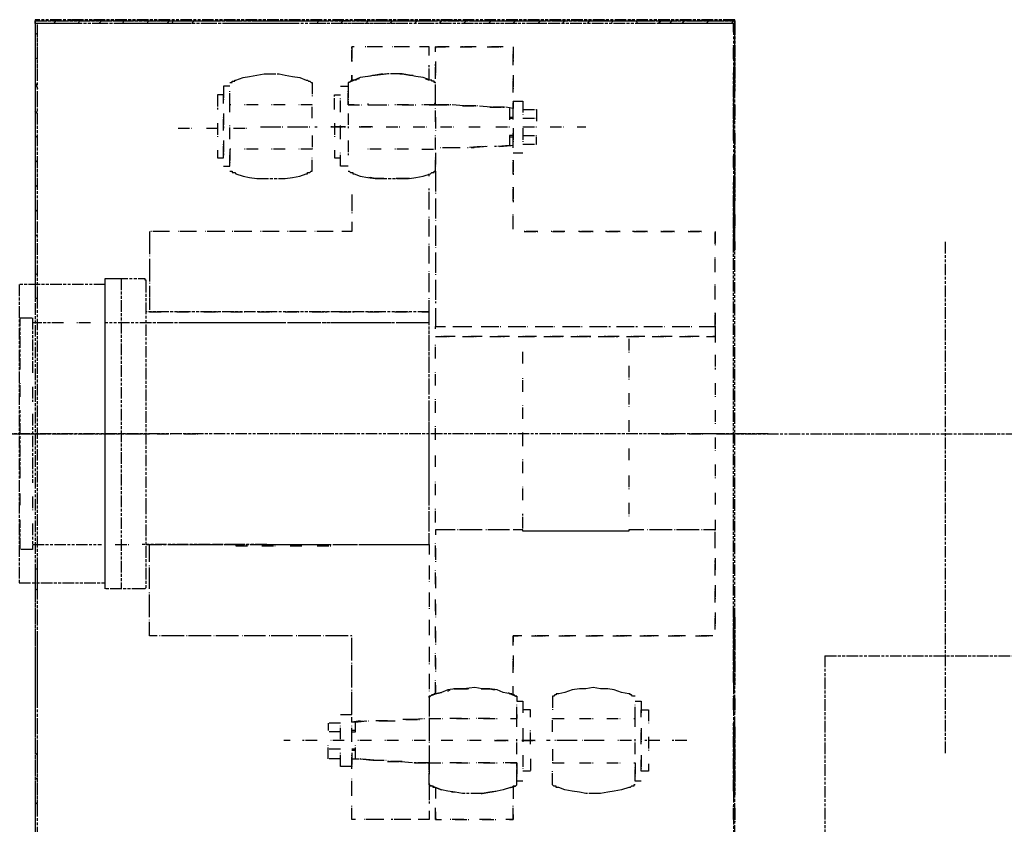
# Model space of a CAD drawing. Header units: millimetres. Extents: x -34725 to 178350, y -13707 to 126150.
# Tile 263 of 272: x 47433 to 48453, y 115007 to 115840. Entities that reach past the tile are written whole.
import ezdxf

# ---------------------------------------------------------------- set-up
doc = ezdxf.new("R2010")
doc.units = ezdxf.units.MM
doc.linetypes.add('AM_ISO09W050', pattern=[22.5, 12, -1.5, 3, -1.5, 3, -1.5])
doc.layers.add('AM_11', color=3, linetype='AM_ISO09W050', lineweight=25)

msp = doc.modelspace()

# ---------------------------------------------------------------- linework, layer by layer
at = {"layer": 'AM_11'}
for p, q in [((48391.896, 115080.584), (48391.896, 115611.468)), ((48208.082, 115411.467), (46679.938, 115411.467)), ((48161.896, 115411.467), (51031.896, 115411.467)), ((48266.896, 115181.467), (50926.896, 115181.467)), ((48266.896, 115181.467), (48266.896, 114981.467))]:
    msp.add_line(p, q, dxfattribs=at)
for points in [[(47448.553, 115840.353), (47448.553, 115839.077), (48173.574, 115839.077), (48173.574, 115840.353)], [(47448.553, 115836.524), (47448.553, 115551.876), (47451.106, 115551.876), (47451.106, 115836.524)], [(48172.298, 115836.524), (48172.298, 115601.658), (48173.574, 115601.658), (48173.574, 115836.524)], [(47776.6, 115796.954), (47776.6, 115812.271)], [(47877.439, 115752.278), (47863.398, 115752.278)], [(47905.521, 115751.002), (47891.48, 115751.002)], [(47934.879, 115749.725), (47919.562, 115749.725)], [(47770.218, 115729.302), (47754.9, 115729.302)], [(47798.299, 115729.302), (47784.259, 115729.302)], [(47955.302, 115620.804), (47969.343, 115620.804)], [(48096.988, 115620.804), (48111.029, 115620.804)], [(48125.07, 115620.804), (48139.11, 115620.804)], [(47431.96, 115565.917), (47431.96, 115257.017), (47521.311, 115257.017), (47521.311, 115565.917)], [(47563.433, 115339.986), (47563.433, 115253.188), (47563.433, 115251.912), (47562.157, 115250.635), (47560.881, 115250.635), (47521.311, 115250.635), (47521.311, 115572.3), (47532.799, 115572.3), (47560.881, 115572.3), (47562.157, 115572.3), (47562.157, 115571.023), (47563.433, 115571.023), (47563.433, 115569.747)], [(48153.151, 115536.559), (48153.151, 115522.518)], [(47448.553, 115271.058), (47448.553, 114789.838), (47451.106, 114789.838), (47451.106, 115271.058)], [(48172.298, 115221.277), (48172.298, 114814.091), (48173.574, 114814.091), (48173.574, 115221.277)], [(47924.668, 115093.632), (47938.708, 115093.632)], [(47952.749, 115093.632), (47966.79, 115093.632)], [(47785.535, 115074.486), (47799.576, 115073.209)], [(47813.617, 115071.933), (47828.934, 115071.933)]]:
    msp.add_lwpolyline(points, close=True, dxfattribs=at)
for points in [[(47460.041, 115840.353), (47462.594, 115839.077)], [(47488.123, 115839.077), (47485.57, 115840.353)], [(47507.27, 115840.353), (47509.823, 115839.077)], [(47534.075, 115839.077), (47531.522, 115840.353)], [(47557.051, 115840.353), (47559.604, 115839.077)], [(47578.751, 115840.353), (47580.027, 115839.077)], [(47585.133, 115839.077), (47582.58, 115840.353)], [(47605.556, 115839.077), (47603.003, 115840.353)], [(47628.532, 115840.353), (47631.085, 115839.077)], [(47774.047, 115839.077), (47760.006, 115839.077), (47758.73, 115840.353)], [(47782.982, 115840.353), (47785.535, 115839.077)], [(47811.064, 115839.077), (47809.787, 115840.353)], [(47834.04, 115840.353), (47836.593, 115839.077)], [(47862.122, 115839.077), (47860.845, 115840.353)], [(47885.098, 115840.353), (47887.651, 115839.077), (47872.333, 115839.077)], [(47913.18, 115839.077), (47910.627, 115840.353)], [(47936.156, 115840.353), (47938.708, 115839.077)], [(47964.237, 115839.077), (47961.684, 115840.353)], [(47987.213, 115840.353), (47989.766, 115839.077)], [(48015.295, 115839.077), (48012.742, 115840.353)], [(48038.271, 115840.353), (48040.824, 115839.077)], [(48067.629, 115839.077), (48065.077, 115840.353)], [(48076.565, 115839.077), (48075.288, 115840.353)], [(48085.5, 115840.353), (48088.053, 115839.077)], [(48086.776, 115840.353), (48089.329, 115839.077)], [(48099.541, 115839.077), (48113.582, 115839.077), (48112.305, 115840.353)], [(48136.558, 115840.353), (48139.11, 115839.077)], [(48164.639, 115839.077), (48163.363, 115840.353)], [(47494.505, 115836.524), (47448.553, 115836.524), (47448.553, 115839.077), (47520.034, 115839.077)], [(48144.216, 114801.326), (48144.216, 114814.091), (48173.574, 114814.091), (48173.574, 115839.077), (47448.553, 115839.077), (47448.553, 114801.326)], [(47451.106, 115777.807), (47451.106, 115836.524), (47448.553, 115836.524), (47448.553, 115766.319)], [(48172.298, 115836.524), (47448.553, 115836.524)], [(47467.7, 115836.524), (47470.253, 115839.077)], [(47494.505, 115839.077), (47493.229, 115836.524)], [(47522.587, 115836.524), (47508.546, 115836.524)], [(47514.928, 115836.524), (47517.481, 115839.077)], [(47532.799, 115839.077), (47548.116, 115839.077)], [(47608.109, 115836.524), (47536.628, 115836.524)], [(47540.457, 115839.077), (47539.181, 115836.524)], [(47562.157, 115839.077), (47632.361, 115839.077)], [(47564.71, 115836.524), (47565.986, 115839.077)], [(47585.133, 115836.524), (47587.686, 115839.077)], [(47591.515, 115839.077), (47590.239, 115836.524)], [(47613.215, 115839.077), (47610.662, 115836.524)], [(47636.191, 115836.524), (47622.15, 115836.524)], [(47646.402, 115839.077), (47660.443, 115839.077)], [(47720.436, 115836.524), (47650.232, 115836.524)], [(47675.761, 115839.077), (47745.965, 115839.077)], [(47749.794, 115836.524), (47734.477, 115836.524)], [(47740.859, 115836.524), (47742.136, 115839.077)], [(47834.04, 115836.524), (47763.835, 115836.524)], [(47767.665, 115839.077), (47765.112, 115836.524)], [(47788.088, 115839.077), (47859.569, 115839.077)], [(47791.917, 115836.524), (47793.194, 115839.077)], [(47818.723, 115839.077), (47816.17, 115836.524)], [(47841.699, 115836.524), (47844.251, 115839.077)], [(47862.122, 115836.524), (47848.081, 115836.524)], [(47869.78, 115839.077), (47867.228, 115836.524)], [(47947.644, 115836.524), (47876.163, 115836.524)], [(47892.756, 115836.524), (47895.309, 115839.077)], [(47901.692, 115839.077), (47971.896, 115839.077), (47969.343, 115836.524)], [(47920.838, 115839.077), (47918.285, 115836.524)], [(47943.814, 115836.524), (47946.367, 115839.077)], [(47975.725, 115836.524), (47961.684, 115836.524)], [(47985.937, 115839.077), (47999.978, 115839.077)], [(48059.971, 115836.524), (47989.766, 115836.524)], [(47994.872, 115836.524), (47997.425, 115839.077)], [(48014.019, 115839.077), (48085.5, 115839.077)], [(48022.954, 115839.077), (48020.401, 115836.524)], [(48045.93, 115836.524), (48047.206, 115839.077)], [(48071.459, 115839.077), (48072.735, 115836.524)], [(48089.329, 115836.524), (48075.288, 115836.524)], [(48096.988, 115839.077), (48094.435, 115836.524), (48095.711, 115839.077)], [(48127.622, 115839.077), (48173.574, 115839.077), (48173.574, 115836.524), (48103.37, 115836.524)], [(48108.476, 115839.077), (48105.923, 115836.524)], [(48121.24, 115839.077), (48118.687, 115836.524)], [(48144.216, 115836.524), (48146.769, 115839.077)], [(48172.298, 115839.077), (48169.745, 115836.524)], [(48172.298, 115827.589), (48172.298, 115836.524), (48173.574, 115836.524), (48173.574, 115766.319)], [(47448.553, 115826.312), (47451.106, 115825.036)], [(47779.153, 115812.271), (47776.6, 115812.271)], [(47804.682, 115812.271), (47790.641, 115812.271)], [(47808.511, 115812.271), (47793.194, 115812.271)], [(47832.763, 115812.271), (47818.723, 115812.271)], [(47836.593, 115812.271), (47822.552, 115812.271)], [(47857.016, 115805.889), (47857.016, 115812.271), (47846.804, 115812.271)], [(47857.016, 115803.336), (47857.016, 115812.271), (47850.634, 115812.271)], [(47863.398, 115807.166), (47863.398, 115812.271), (47873.61, 115812.271)], [(47877.439, 115812.271), (47863.398, 115812.271), (47863.398, 115810.995)], [(47888.927, 115812.271), (47901.692, 115812.271)], [(47905.521, 115812.271), (47890.204, 115812.271)], [(47917.009, 115812.271), (47931.05, 115812.271)], [(47933.603, 115812.271), (47919.562, 115812.271)], [(47943.814, 115812.271), (47943.814, 115796.954)], [(48172.298, 115799.507), (48172.298, 115813.548)], [(47451.106, 115799.507), (47448.553, 115800.783)], [(47943.814, 115793.125), (47943.814, 115807.166)], [(47853.187, 115779.084), (47857.016, 115777.807), (47857.016, 115789.295)], [(47857.016, 115777.807), (47857.016, 115793.125)], [(47863.398, 115796.954), (47863.398, 115782.913)], [(47863.398, 115779.084), (47863.398, 115794.401)], [(48172.298, 115791.848), (48173.574, 115790.572)], [(47650.232, 115775.254), (47651.508, 115775.254), (47652.785, 115775.254), (47652.785, 115776.531), (47654.061, 115776.531), (47655.338, 115776.531), (47655.338, 115777.807), (47656.614, 115777.807), (47664.273, 115780.36), (47670.655, 115781.637), (47678.314, 115782.913), (47685.972, 115784.19), (47701.29, 115784.19), (47707.672, 115782.913), (47715.33, 115781.637), (47722.989, 115780.36), (47729.371, 115777.807), (47730.648, 115777.807), (47731.924, 115776.531), (47733.201, 115776.531), (47734.477, 115775.254), (47735.754, 115775.254), (47735.754, 115761.213)], [(47857.016, 115752.278), (47863.398, 115752.278), (47863.398, 115761.213), (47863.398, 115775.254), (47862.122, 115775.254), (47862.122, 115776.531), (47860.845, 115776.531), (47859.569, 115776.531), (47859.569, 115777.807), (47858.292, 115777.807), (47850.634, 115780.36), (47842.975, 115781.637), (47836.593, 115782.913), (47828.934, 115784.19), (47813.617, 115784.19), (47800.852, 115782.913), (47793.194, 115781.637), (47785.535, 115780.36), (47779.153, 115777.807), (47777.876, 115777.807), (47776.6, 115776.531), (47775.323, 115776.531), (47774.047, 115775.254), (47772.771, 115775.254)], [(47784.259, 115779.084), (47779.153, 115777.807), (47776.6, 115776.531), (47776.6, 115782.913), (47776.6, 115776.531)], [(47808.511, 115784.19), (47800.852, 115782.913), (47794.47, 115781.637)], [(47798.299, 115782.913), (47800.852, 115782.913), (47812.34, 115784.19)], [(47826.381, 115784.19), (47828.934, 115784.19), (47836.593, 115782.913), (47840.422, 115782.913)], [(47863.398, 115775.254), (47860.845, 115776.531), (47858.292, 115777.807), (47850.634, 115780.36)], [(47943.814, 115782.913), (47943.814, 115768.872)], [(47943.814, 115765.043), (47943.814, 115779.084)], [(48172.298, 115715.261), (48172.298, 115785.466)], [(47448.553, 115775.254), (47451.106, 115768.872)], [(47650.232, 115771.425), (47643.85, 115771.425), (47643.85, 115757.384)], [(47765.112, 115771.425), (47772.771, 115771.425), (47772.771, 115757.384)], [(47781.706, 115777.807), (47779.153, 115777.807), (47774.047, 115775.254), (47772.771, 115775.254), (47772.771, 115770.149)], [(47451.106, 115749.725), (47451.106, 115763.766)], [(47643.85, 115753.555), (47643.85, 115762.49), (47637.467, 115762.49), (47637.467, 115747.173)], [(47651.508, 115752.278), (47650.232, 115752.278), (47650.232, 115766.319)], [(47650.232, 115744.62), (47650.232, 115758.661)], [(47758.73, 115747.173), (47758.73, 115762.49), (47765.112, 115762.49)], [(47765.112, 115744.62), (47765.112, 115758.661)], [(47779.153, 115752.278), (47772.771, 115752.278), (47772.771, 115766.319)], [(47862.122, 115752.278), (47863.398, 115754.831), (47863.398, 115767.596)], [(47864.675, 115752.278), (47863.398, 115752.278), (47863.398, 115766.319)], [(48173.574, 115759.937), (48172.298, 115761.213)], [(47448.553, 115752.278), (47448.553, 115736.961)], [(47679.59, 115752.278), (47665.549, 115752.278)], [(47707.672, 115752.278), (47693.631, 115752.278)], [(47735.754, 115738.237), (47735.754, 115752.278), (47721.713, 115752.278)], [(47772.771, 115756.108), (47772.771, 115752.278), (47786.811, 115752.278)], [(47793.194, 115753.555), (47793.194, 115752.278), (47807.235, 115752.278)], [(47800.852, 115752.278), (47814.893, 115752.278)], [(47835.316, 115752.278), (47821.275, 115752.278)], [(47828.934, 115752.278), (47842.975, 115752.278)], [(47863.398, 115752.278), (47849.357, 115752.278)], [(47863.398, 115734.408), (47863.398, 115748.449)], [(47892.756, 115751.002), (47878.716, 115752.278)], [(47920.838, 115749.725), (47906.797, 115751.002)], [(47943.814, 115754.831), (47943.814, 115748.449), (47936.156, 115749.725)], [(47939.985, 115748.449), (47939.985, 115735.685)], [(47943.814, 115742.067), (47943.814, 115756.108), (47954.026, 115756.108), (47954.026, 115742.067)], [(47943.814, 115736.961), (47943.814, 115751.002)], [(48173.574, 115752.278), (48173.574, 115736.961)], [(47451.106, 115743.343), (47448.553, 115745.896)], [(47643.85, 115743.343), (47643.85, 115728.026)], [(47643.85, 115725.473), (47643.85, 115739.514)], [(47772.771, 115743.343), (47772.771, 115728.026)], [(47863.398, 115739.514), (47863.398, 115725.473)], [(47939.985, 115739.514), (47943.814, 115739.514)], [(47939.985, 115738.237), (47943.814, 115738.237)], [(47954.026, 115747.173), (47968.067, 115747.173), (47968.067, 115734.408)], [(47954.026, 115738.237), (47968.067, 115738.237)], [(47451.106, 115664.204), (47451.106, 115735.685)], [(47596.621, 115728.026), (47610.662, 115728.026)], [(47597.897, 115728.026), (47597.897, 115728.026)], [(47625.979, 115728.026), (47638.744, 115728.026)], [(47637.467, 115733.132), (47637.467, 115719.091)], [(47650.232, 115716.538), (47650.232, 115730.579)], [(47654.061, 115728.026), (47668.102, 115728.026)], [(47682.143, 115729.302), (47696.184, 115729.302)], [(47691.078, 115729.302), (47705.119, 115729.302)], [(47710.225, 115729.302), (47724.266, 115729.302)], [(47719.16, 115729.302), (47733.201, 115729.302)], [(47738.306, 115729.302), (47740.859, 115729.302)], [(47758.73, 115733.132), (47758.73, 115719.091)], [(47765.112, 115716.538), (47765.112, 115730.579)], [(47812.34, 115729.302), (47826.381, 115729.302)], [(47840.422, 115729.302), (47854.463, 115729.302)], [(47868.504, 115729.302), (47882.545, 115729.302)], [(47897.862, 115729.302), (47910.627, 115729.302)], [(47925.944, 115729.302), (47939.985, 115729.302)], [(47943.814, 115728.026), (47943.814, 115713.985)], [(47954.026, 115729.302), (47968.067, 115729.302)], [(47954.026, 115728.026), (47954.026, 115713.985)], [(47982.108, 115729.302), (47996.149, 115729.302)], [(48010.189, 115729.302), (48019.125, 115729.302)], [(48172.298, 115736.961), (48173.574, 115734.408)], [(47448.553, 115722.92), (47448.553, 115652.716)], [(47448.553, 115720.367), (47451.106, 115717.814)], [(47735.754, 115720.367), (47735.754, 115706.326), (47721.713, 115706.326)], [(47849.357, 115706.326), (47863.398, 115706.326), (47863.398, 115720.367)], [(47943.814, 115720.367), (47939.985, 115720.367), (47939.985, 115710.156), (47924.668, 115708.879)], [(47939.985, 115719.091), (47943.814, 115719.091)], [(47943.814, 115707.603), (47943.814, 115722.92)], [(47954.026, 115720.367), (47968.067, 115720.367)], [(47954.026, 115711.432), (47968.067, 115711.432), (47968.067, 115719.091)], [(48173.574, 115722.92), (48173.574, 115652.716)], [(47637.467, 115705.05), (47637.467, 115697.391), (47643.85, 115697.391), (47643.85, 115711.432)], [(47643.85, 115715.261), (47643.85, 115699.944)], [(47772.771, 115715.261), (47772.771, 115699.944)], [(47882.545, 115707.603), (47868.504, 115707.603)], [(47887.651, 115707.603), (47872.333, 115707.603)], [(47888.927, 115707.603), (47873.61, 115707.603)], [(47910.627, 115708.879), (47896.586, 115707.603)], [(47915.732, 115708.879), (47900.415, 115707.603)], [(47917.009, 115708.879), (47901.692, 115707.603)], [(47943.814, 115708.879), (47943.814, 115710.156), (47929.773, 115708.879), (47943.814, 115710.156)], [(48173.574, 115708.879), (48172.298, 115710.156)], [(47643.85, 115688.456), (47650.232, 115688.456), (47650.232, 115702.497)], [(47651.508, 115706.326), (47650.232, 115706.326), (47650.232, 115692.285)], [(47650.232, 115683.35), (47651.508, 115683.35), (47652.785, 115683.35), (47652.785, 115682.074), (47654.061, 115682.074), (47655.338, 115682.074), (47656.614, 115680.797), (47664.273, 115678.245), (47670.655, 115676.968), (47678.314, 115675.692), (47707.672, 115675.692), (47715.33, 115676.968), (47722.989, 115678.245), (47729.371, 115680.797), (47730.648, 115680.797), (47730.648, 115682.074), (47731.924, 115682.074), (47733.201, 115682.074), (47734.477, 115683.35), (47735.754, 115683.35), (47735.754, 115697.391)], [(47679.59, 115706.326), (47665.549, 115706.326)], [(47707.672, 115706.326), (47693.631, 115706.326)], [(47758.73, 115705.05), (47758.73, 115697.391), (47765.112, 115697.391)], [(47772.771, 115688.456), (47765.112, 115688.456), (47765.112, 115702.497)], [(47772.771, 115706.326), (47772.771, 115706.326)], [(47772.771, 115683.35), (47774.047, 115683.35), (47775.323, 115682.074), (47776.6, 115682.074), (47777.876, 115682.074), (47777.876, 115680.797), (47779.153, 115680.797), (47785.535, 115678.245), (47793.194, 115676.968), (47800.852, 115675.692), (47836.593, 115675.692), (47842.975, 115676.968), (47850.634, 115678.245), (47858.292, 115680.797), (47859.569, 115682.074), (47860.845, 115682.074), (47862.122, 115682.074), (47862.122, 115683.35), (47863.398, 115683.35), (47863.398, 115697.391)], [(47807.235, 115706.326), (47793.194, 115706.326)], [(47835.316, 115706.326), (47821.275, 115706.326)], [(47863.398, 115702.497), (47863.398, 115688.456)], [(47943.814, 115702.497), (47954.026, 115702.497)], [(48172.298, 115687.18), (48172.298, 115699.944)], [(47451.106, 115692.285), (47448.553, 115694.838)], [(47943.814, 115680.797), (47943.814, 115694.838), (47943.814, 115679.521)], [(47808.511, 115675.692), (47800.852, 115675.692), (47794.47, 115676.968)], [(47809.787, 115675.692), (47800.852, 115675.692), (47795.747, 115676.968)], [(47857.016, 115678.245), (47857.016, 115680.797)], [(47863.398, 115683.35), (47863.398, 115683.35), (47863.398, 115669.309)], [(48172.298, 115685.903), (48173.574, 115683.35)], [(48173.574, 115611.869), (48173.574, 115684.627)], [(47448.553, 115669.309), (47451.106, 115666.757)], [(47836.593, 115675.692), (47828.934, 115675.692), (47822.552, 115675.692)], [(47863.398, 115674.415), (47863.398, 115660.374)], [(47943.814, 115652.716), (47943.814, 115666.757), (47943.814, 115651.439)], [(48173.574, 115610.593), (48173.574, 115601.658), (48172.298, 115601.658), (48172.298, 115671.862)], [(47776.6, 115659.098), (47776.6, 115645.057)], [(47857.016, 115650.163), (47857.016, 115665.48)], [(47857.016, 115643.78), (47857.016, 115657.821)], [(48173.574, 115657.821), (48172.298, 115659.098)], [(47451.106, 115636.122), (47451.106, 115650.163)], [(47776.6, 115653.992), (47776.6, 115639.951)], [(47863.398, 115655.269), (47863.398, 115641.228)], [(47863.398, 115646.333), (47863.398, 115632.292)], [(47451.106, 115641.228), (47448.553, 115643.78)], [(47448.553, 115638.675), (47448.553, 115624.634)], [(47857.016, 115622.081), (47857.016, 115636.122)], [(47943.814, 115624.634), (47943.814, 115638.675)], [(47943.814, 115623.357), (47943.814, 115637.398)], [(48173.574, 115638.675), (48173.574, 115624.634)], [(47776.6, 115625.91), (47776.6, 115620.804), (47766.388, 115620.804)], [(47776.6, 115631.016), (47776.6, 115620.804), (47771.494, 115620.804)], [(47857.016, 115615.699), (47857.016, 115629.74)], [(47863.398, 115627.187), (47863.398, 115611.869)], [(48172.298, 115634.845), (48173.574, 115632.292)], [(47448.553, 115610.593), (47448.553, 115551.876), (47451.106, 115551.876), (47451.106, 115622.081)], [(47448.553, 115618.252), (47451.106, 115615.699)], [(47567.263, 115620.804), (47567.263, 115608.04)], [(47582.58, 115620.804), (47568.539, 115620.804)], [(47587.686, 115620.804), (47573.645, 115620.804)], [(47610.662, 115620.804), (47596.621, 115620.804)], [(47615.768, 115620.804), (47601.727, 115620.804)], [(47638.744, 115620.804), (47624.703, 115620.804)], [(47645.126, 115620.804), (47629.809, 115620.804)], [(47666.826, 115620.804), (47652.785, 115620.804)], [(47673.208, 115620.804), (47657.89, 115620.804)], [(47696.184, 115620.804), (47682.143, 115620.804)], [(47701.29, 115620.804), (47687.249, 115620.804)], [(47724.266, 115620.804), (47710.225, 115620.804)], [(47729.371, 115620.804), (47715.33, 115620.804)], [(47752.347, 115620.804), (47738.306, 115620.804)], [(47757.453, 115620.804), (47743.412, 115620.804)], [(47863.398, 115618.252), (47863.398, 115604.211)], [(47984.661, 115620.804), (47997.425, 115620.804), (47983.384, 115620.804)], [(48012.742, 115620.804), (48026.783, 115620.804), (48011.466, 115620.804)], [(48040.824, 115620.804), (48054.865, 115620.804), (48039.548, 115620.804)], [(48068.906, 115620.804), (48082.947, 115620.804), (48067.629, 115620.804)], [(48153.151, 115608.04), (48153.151, 115620.804), (48153.151, 115606.764)], [(47567.263, 115609.316), (47567.263, 115595.276)], [(47857.016, 115593.999), (47857.016, 115608.04)], [(48173.574, 115606.764), (48172.298, 115609.316)], [(47857.016, 115587.617), (47857.016, 115600.381)], [(47863.398, 115599.105), (47863.398, 115583.788)], [(48172.298, 115602.934), (48173.574, 115601.658)], [(48172.298, 115221.277), (48172.298, 115601.658)], [(47567.263, 115592.723), (47567.263, 115578.682)], [(47863.398, 115590.17), (47863.398, 115576.129)], [(48153.151, 115579.958), (48153.151, 115593.999)], [(48153.151, 115578.682), (48153.151, 115592.723)], [(47451.106, 115576.129), (47448.553, 115577.405)], [(47567.263, 115581.235), (47567.263, 115567.194)], [(47857.016, 115565.917), (47857.016, 115579.958)], [(47537.905, 115572.3), (47537.905, 115250.635)], [(47567.263, 115564.641), (47567.263, 115550.6)], [(47857.016, 115558.259), (47857.016, 115572.3)], [(47863.398, 115571.023), (47863.398, 115555.706)], [(48153.151, 115551.876), (48153.151, 115565.917)], [(48153.151, 115550.6), (48153.151, 115564.641)], [(47863.398, 115562.088), (47863.398, 115546.771)], [(47448.553, 115551.876), (47449.83, 115551.876)], [(47451.106, 115271.058), (47451.106, 115551.876)], [(47567.263, 115551.876), (47567.263, 115539.112)], [(47849.357, 115537.836), (47857.016, 115537.836), (47857.016, 115551.876)], [(47857.016, 115537.836), (47857.016, 115544.218)], [(47857.016, 115526.347), (47857.016, 115537.836), (47563.433, 115537.836)], [(47567.263, 115537.836), (47580.027, 115537.836)], [(47595.345, 115537.836), (47608.109, 115537.836)], [(47623.426, 115537.836), (47637.467, 115537.836)], [(47651.508, 115537.836), (47665.549, 115537.836)], [(47679.59, 115537.836), (47693.631, 115537.836)], [(47707.672, 115537.836), (47721.713, 115537.836)], [(47735.754, 115537.836), (47751.071, 115537.836)], [(47763.835, 115537.836), (47779.153, 115537.836)], [(47793.194, 115537.836), (47807.235, 115537.836)], [(47821.275, 115537.836), (47835.316, 115537.836)], [(47863.398, 115541.665), (47863.398, 115527.624)], [(47433.236, 115477.843), (47433.236, 115531.453), (47446, 115531.453), (47446, 115474.013)], [(47477.912, 115526.347), (47446, 115526.347)], [(47505.993, 115526.347), (47491.952, 115526.347)], [(47521.311, 115296.587), (47521.311, 115526.347)], [(47591.515, 115526.347), (47521.311, 115526.347)], [(47563.433, 115296.587), (47857.016, 115296.587), (47857.016, 115411.467), (47857.016, 115526.347), (47563.433, 115526.347)], [(47619.597, 115526.347), (47605.556, 115526.347)], [(47688.525, 115526.347), (47632.361, 115526.347)], [(47705.119, 115526.347), (47633.638, 115526.347)], [(47733.201, 115526.347), (47717.883, 115526.347)], [(47817.446, 115526.347), (47747.242, 115526.347)], [(47845.528, 115526.347), (47831.487, 115526.347)], [(47863.398, 115532.73), (47863.398, 115522.518), (47867.228, 115522.518)], [(47857.016, 115452.314), (47857.016, 115522.518)], [(47863.398, 115519.965), (47863.398, 115522.518), (47873.61, 115522.518)], [(47881.268, 115522.518), (47895.309, 115522.518)], [(47888.927, 115522.518), (47901.692, 115522.518)], [(47910.627, 115522.518), (47924.668, 115522.518)], [(47917.009, 115522.518), (47931.05, 115522.518)], [(47938.708, 115522.518), (47952.749, 115522.518)], [(47945.091, 115522.518), (47959.132, 115522.518)], [(47966.79, 115522.518), (47980.831, 115522.518)], [(47973.172, 115522.518), (47987.213, 115522.518)], [(47994.872, 115522.518), (48008.913, 115522.518)], [(48001.254, 115522.518), (48015.295, 115522.518)], [(48022.954, 115522.518), (48036.995, 115522.518)], [(48029.336, 115522.518), (48044.653, 115522.518)], [(48051.036, 115522.518), (48066.353, 115522.518)], [(48057.418, 115522.518), (48072.735, 115522.518)], [(48079.117, 115522.518), (48094.435, 115522.518)], [(48086.776, 115522.518), (48100.817, 115522.518)], [(48108.476, 115522.518), (48122.517, 115522.518)], [(48114.858, 115522.518), (48128.899, 115522.518)], [(48136.558, 115522.518), (48150.598, 115522.518)], [(48142.94, 115522.518), (48153.151, 115522.518), (48153.151, 115512.307), (48150.598, 115512.307)], [(47863.398, 115512.307), (47877.439, 115512.307)], [(47863.398, 115489.331), (47863.398, 115503.371)], [(47883.821, 115512.307), (47869.78, 115512.307)], [(47891.48, 115512.307), (47905.521, 115512.307)], [(47911.903, 115512.307), (47897.862, 115512.307)], [(47919.562, 115512.307), (47934.879, 115512.307)], [(47939.985, 115512.307), (47927.22, 115512.307)], [(47948.92, 115512.307), (47954.026, 115512.307), (47961.684, 115512.307)], [(47968.067, 115512.307), (47954.026, 115512.307), (47966.79, 115512.307)], [(47975.725, 115512.307), (47989.766, 115512.307)], [(47980.831, 115512.307), (47994.872, 115512.307)], [(47996.149, 115512.307), (47982.108, 115512.307)], [(48003.807, 115512.307), (48017.848, 115512.307)], [(48008.913, 115512.307), (48024.23, 115512.307), (48010.189, 115512.307)], [(48031.889, 115512.307), (48045.93, 115512.307)], [(48036.995, 115512.307), (48052.312, 115512.307)], [(48053.589, 115512.307), (48038.271, 115512.307)], [(48061.247, 115512.307), (48063.8, 115512.307), (48074.012, 115512.307)], [(48063.8, 115509.754), (48063.8, 115495.713)], [(48080.394, 115512.307), (48066.353, 115512.307)], [(48088.053, 115512.307), (48102.094, 115512.307)], [(48108.476, 115512.307), (48094.435, 115512.307)], [(48116.134, 115512.307), (48130.175, 115512.307)], [(48136.558, 115512.307), (48122.517, 115512.307)], [(48144.216, 115512.307), (48153.151, 115512.307), (48153.151, 115505.924)], [(47954.026, 115484.225), (47954.026, 115496.989)], [(48153.151, 115493.16), (48153.151, 115477.843)], [(47863.398, 115461.249), (47863.398, 115475.29)], [(48063.8, 115481.672), (48063.8, 115467.631)], [(47433.236, 115449.761), (47433.236, 115463.802)], [(47954.026, 115454.867), (47954.026, 115468.907)], [(48153.151, 115463.802), (48153.151, 115449.761)], [(47446, 115459.972), (47446, 115444.655)], [(48063.8, 115453.59), (48063.8, 115439.549)], [(47863.398, 115433.167), (47863.398, 115447.208)], [(47433.236, 115365.515), (47433.236, 115435.72)], [(47446, 115431.891), (47446, 115360.41)], [(47857.016, 115424.232), (47857.016, 115438.273)], [(47954.026, 115426.785), (47954.026, 115440.826)], [(48153.151, 115435.72), (48153.151, 115421.679)], [(48063.8, 115425.508), (48063.8, 115411.467)], [(47383.455, 115411.467), (47453.659, 115411.467)], [(47425.577, 115411.467), (47497.058, 115411.467), (47567.263, 115411.467)], [(47468.976, 115411.467), (47481.741, 115411.467)], [(47546.84, 115411.467), (47560.881, 115411.467)], [(47574.921, 115411.467), (47588.962, 115411.467)], [(47603.003, 115411.467), (47617.044, 115411.467)], [(47863.398, 115405.085), (47863.398, 115419.126)], [(47954.026, 115398.703), (47954.026, 115412.744)], [(48098.264, 115411.467), (48112.305, 115411.467)], [(48122.517, 115411.467), (48117.411, 115411.467)], [(48126.346, 115411.467), (48140.387, 115411.467)], [(48150.598, 115411.467), (48136.558, 115411.467)], [(48154.428, 115411.467), (48168.469, 115411.467)], [(47857.016, 115338.71), (47857.016, 115410.191)], [(48153.151, 115407.638), (48153.151, 115393.597)], [(48063.8, 115396.15), (48063.8, 115383.386)], [(47863.398, 115377.003), (47863.398, 115389.768)], [(47954.026, 115370.621), (47954.026, 115384.662)], [(48153.151, 115379.556), (48153.151, 115365.515)], [(47863.398, 115347.645), (47863.398, 115361.686)], [(48063.8, 115368.068), (48063.8, 115354.027)], [(47433.236, 115337.434), (47433.236, 115350.198)], [(47954.026, 115342.539), (47954.026, 115356.58)], [(48153.151, 115350.198), (48153.151, 115337.434)], [(47446, 115346.369), (47446, 115332.328)], [(48063.8, 115339.986), (48063.8, 115325.946)], [(47863.398, 115319.563), (47863.398, 115333.604)], [(47446, 115318.287), (47446, 115291.481), (47433.236, 115291.481), (47433.236, 115322.116)], [(47857.016, 115310.628), (47857.016, 115324.669)], [(47954.026, 115313.181), (47954.026, 115328.498)], [(48153.151, 115322.116), (48153.151, 115311.905), (48150.598, 115311.905)], [(47872.333, 115311.905), (47863.398, 115311.905), (47863.398, 115306.799)], [(47883.821, 115311.905), (47869.78, 115311.905)], [(47900.415, 115311.905), (47886.374, 115311.905)], [(47911.903, 115311.905), (47897.862, 115311.905)], [(47929.773, 115311.905), (47915.732, 115311.905)], [(47939.985, 115311.905), (47925.944, 115311.905)], [(47956.579, 115310.628), (47954.026, 115310.628), (47954.026, 115311.905), (47943.814, 115311.905)], [(47968.067, 115310.628), (47954.026, 115310.628)], [(47978.278, 115310.628), (47964.237, 115310.628)], [(47984.661, 115310.628), (47970.62, 115310.628)], [(47996.149, 115310.628), (47982.108, 115310.628)], [(48007.637, 115310.628), (47992.319, 115310.628)], [(48012.742, 115310.628), (47998.701, 115310.628)], [(48024.23, 115310.628), (48010.189, 115310.628)], [(48035.718, 115310.628), (48021.677, 115310.628)], [(48042.101, 115310.628), (48026.783, 115310.628)], [(48052.312, 115310.628), (48038.271, 115310.628)], [(48063.8, 115311.905), (48063.8, 115310.628), (48049.759, 115310.628)], [(48068.906, 115311.905), (48063.8, 115311.905), (48063.8, 115310.628), (48056.141, 115310.628)], [(48079.117, 115311.905), (48066.353, 115311.905)], [(48096.988, 115311.905), (48082.947, 115311.905)], [(48108.476, 115311.905), (48094.435, 115311.905)], [(48125.07, 115311.905), (48111.029, 115311.905)], [(48136.558, 115311.905), (48122.517, 115311.905)], [(48153.151, 115297.864), (48153.151, 115311.905), (48139.11, 115311.905)], [(48153.151, 115292.758), (48153.151, 115308.075)], [(47446, 115296.587), (47517.481, 115296.587)], [(47531.522, 115296.587), (47545.563, 115296.587)], [(47617.044, 115296.587), (47629.809, 115296.587), (47559.604, 115296.587)], [(47567.263, 115296.587), (47580.027, 115296.587)], [(47567.263, 115288.929), (47567.263, 115296.587), (47573.645, 115296.587)], [(47567.263, 115278.717), (47567.263, 115292.758)], [(47587.686, 115296.587), (47601.727, 115296.587)], [(47595.345, 115296.587), (47608.109, 115296.587)], [(47623.426, 115296.587), (47637.467, 115296.587)], [(47688.525, 115296.587), (47632.361, 115296.587)], [(47659.167, 115296.587), (47645.126, 115296.587), (47656.614, 115296.587), (47656.614, 115295.311), (47669.378, 115295.311)], [(47651.508, 115296.587), (47665.549, 115296.587)], [(47673.208, 115296.587), (47743.412, 115296.587)], [(47679.59, 115296.587), (47693.631, 115296.587)], [(47683.419, 115295.311), (47697.46, 115295.311)], [(47707.672, 115296.587), (47721.713, 115296.587)], [(47712.778, 115295.311), (47725.542, 115295.311)], [(47735.754, 115296.587), (47751.071, 115296.587)], [(47740.859, 115295.311), (47754.9, 115295.311)], [(47757.453, 115296.587), (47772.771, 115296.587)], [(47763.835, 115296.587), (47779.153, 115296.587)], [(47767.665, 115296.587), (47781.706, 115296.587)], [(47785.535, 115296.587), (47857.016, 115296.587)], [(47793.194, 115296.587), (47807.235, 115296.587)], [(47795.747, 115296.587), (47809.787, 115296.587)], [(47821.275, 115296.587), (47835.316, 115296.587)], [(47823.828, 115296.587), (47839.146, 115296.587)], [(47849.357, 115296.587), (47857.016, 115296.587), (47857.016, 115288.929)], [(47851.91, 115296.587), (47857.016, 115296.587), (47857.016, 115286.376)], [(47863.398, 115283.823), (47863.398, 115297.864)], [(47863.398, 115292.758), (47863.398, 115278.717)], [(48153.151, 115282.546), (48153.151, 115269.782)], [(48153.151, 115264.676), (48153.151, 115279.993)], [(47451.106, 115241.7), (47451.106, 115271.058), (47448.553, 115271.058), (47448.553, 115200.854)], [(47567.263, 115260.847), (47567.263, 115274.888)], [(47857.016, 115274.888), (47857.016, 115260.847)], [(47857.016, 115272.335), (47857.016, 115258.294)], [(47863.398, 115255.741), (47863.398, 115269.782)], [(47567.263, 115250.635), (47567.263, 115263.4)], [(47863.398, 115263.4), (47863.398, 115250.635)], [(47451.106, 115249.359), (47448.553, 115250.635)], [(48153.151, 115254.465), (48153.151, 115240.424)], [(48153.151, 115236.594), (48153.151, 115250.635)], [(47567.263, 115232.765), (47567.263, 115246.806)], [(47857.016, 115246.806), (47857.016, 115232.765)], [(47857.016, 115244.253), (47857.016, 115230.212)], [(47863.398, 115227.659), (47863.398, 115240.424)], [(47451.106, 115213.618), (47451.106, 115227.659)], [(47567.263, 115221.277), (47567.263, 115235.318)], [(47863.398, 115235.318), (47863.398, 115221.277)], [(47567.263, 115204.683), (47567.263, 115218.724)], [(47857.016, 115218.724), (47857.016, 115204.683)], [(48153.151, 115226.383), (48153.151, 115212.342)], [(48153.151, 115208.513), (48153.151, 115222.553)], [(48172.298, 115153.625), (48172.298, 115221.277), (48173.574, 115221.277), (48173.574, 115151.072), (48172.298, 115152.349)], [(48172.298, 115218.724), (48173.574, 115216.171)], [(47574.921, 115202.13), (47567.263, 115202.13), (47567.263, 115207.236)], [(47857.016, 115214.895), (47857.016, 115202.13)], [(47863.398, 115199.577), (47863.398, 115212.342)], [(47863.398, 115207.236), (47863.398, 115193.195)], [(48173.574, 115204.683), (48172.298, 115207.236)], [(47451.106, 115129.373), (47451.106, 115199.577)], [(47591.515, 115202.13), (47577.474, 115202.13)], [(47603.003, 115202.13), (47588.962, 115202.13)], [(47619.597, 115202.13), (47605.556, 115202.13)], [(47631.085, 115202.13), (47617.044, 115202.13)], [(47647.679, 115202.13), (47633.638, 115202.13)], [(47659.167, 115202.13), (47645.126, 115202.13)], [(47677.037, 115202.13), (47662.996, 115202.13)], [(47687.249, 115202.13), (47674.484, 115202.13)], [(47705.119, 115202.13), (47691.078, 115202.13)], [(47715.33, 115202.13), (47702.566, 115202.13)], [(47733.201, 115202.13), (47719.16, 115202.13)], [(47744.689, 115202.13), (47730.648, 115202.13)], [(47761.283, 115202.13), (47747.242, 115202.13)], [(47772.771, 115202.13), (47758.73, 115202.13)], [(47776.6, 115188.089), (47776.6, 115202.13), (47775.323, 115202.13)], [(47943.814, 115191.919), (47943.814, 115202.13), (47948.92, 115202.13)], [(47952.749, 115202.13), (47943.814, 115202.13), (47943.814, 115195.748)], [(47962.961, 115202.13), (47977.002, 115202.13)], [(47980.831, 115202.13), (47966.79, 115202.13)], [(47991.043, 115202.13), (48005.084, 115202.13)], [(48008.913, 115202.13), (47994.872, 115202.13)], [(48019.125, 115202.13), (48033.165, 115202.13)], [(48036.995, 115202.13), (48022.954, 115202.13)], [(48047.206, 115202.13), (48061.247, 115202.13)], [(48066.353, 115202.13), (48051.036, 115202.13)], [(48075.288, 115202.13), (48089.329, 115202.13)], [(48094.435, 115202.13), (48079.117, 115202.13)], [(48104.646, 115202.13), (48118.687, 115202.13)], [(48122.517, 115202.13), (48108.476, 115202.13)], [(48132.728, 115202.13), (48146.769, 115202.13)], [(48150.598, 115202.13), (48136.558, 115202.13)], [(47448.553, 115186.813), (47448.553, 115172.772)], [(47776.6, 115176.601), (47776.6, 115191.919)], [(47857.016, 115190.642), (47857.016, 115176.601)], [(47857.016, 115186.813), (47857.016, 115172.772)], [(47863.398, 115170.219), (47863.398, 115184.26)], [(47863.398, 115179.154), (47863.398, 115165.113)], [(47943.814, 115181.707), (47943.814, 115167.666)], [(47943.814, 115163.837), (47943.814, 115177.878)], [(47776.6, 115160.008), (47776.6, 115174.048)], [(47448.553, 115158.731), (47448.553, 115087.25)], [(47776.6, 115148.52), (47776.6, 115162.56)], [(47857.016, 115162.56), (47857.016, 115148.52)], [(47857.016, 115158.731), (47857.016, 115144.69)], [(47863.398, 115142.137), (47863.398, 115156.178)], [(47776.6, 115131.926), (47776.6, 115145.967)], [(47947.644, 115139.584), (47946.367, 115139.584), (47945.091, 115140.861), (47942.538, 115140.861), (47942.538, 115142.137), (47941.261, 115142.137), (47933.603, 115143.414), (47927.22, 115145.967), (47919.562, 115147.243), (47911.903, 115147.243), (47904.244, 115148.52), (47891.48, 115147.243), (47883.821, 115147.243), (47876.163, 115145.967), (47869.78, 115143.414), (47863.398, 115142.137), (47862.122, 115142.137), (47860.845, 115140.861), (47859.569, 115140.861), (47858.292, 115139.584), (47857.016, 115139.584), (47857.016, 115125.544)], [(47863.398, 115151.072), (47863.398, 115142.137), (47868.504, 115143.414)], [(47876.163, 115144.69), (47878.716, 115145.967)], [(47897.862, 115147.243), (47891.48, 115147.243), (47883.821, 115147.243), (47882.545, 115147.243), (47883.821, 115147.243), (47891.48, 115147.243), (47896.586, 115147.243)], [(47925.944, 115145.967), (47919.562, 115147.243), (47911.903, 115147.243), (47910.627, 115147.243), (47911.903, 115147.243), (47919.562, 115147.243), (47924.668, 115145.967)], [(47938.708, 115143.414), (47941.261, 115142.137), (47943.814, 115140.861), (47943.814, 115149.796)], [(48070.182, 115139.584), (48068.906, 115139.584), (48067.629, 115139.584), (48066.353, 115140.861), (48065.077, 115140.861), (48065.077, 115142.137), (48063.8, 115142.137), (48056.141, 115143.414), (48048.483, 115145.967), (48042.101, 115147.243), (48034.442, 115147.243), (48026.783, 115148.52), (48019.125, 115147.243), (48012.742, 115147.243), (48005.084, 115145.967), (47997.425, 115143.414), (47991.043, 115142.137), (47988.49, 115142.137), (47988.49, 115140.861), (47987.213, 115140.861), (47985.937, 115139.584), (47984.661, 115139.584), (47984.661, 115125.544)], [(48172.298, 115147.243), (48173.574, 115144.69)], [(47858.292, 115139.584), (47857.016, 115138.308), (47857.016, 115139.584), (47860.845, 115140.861), (47863.398, 115142.137), (47869.78, 115143.414)], [(47939.985, 115142.137), (47941.261, 115142.137), (47946.367, 115139.584), (47947.644, 115139.584), (47947.644, 115134.479), (47954.026, 115134.479), (47954.026, 115121.714)], [(48172.298, 115125.544), (48172.298, 115139.584)], [(48173.574, 115137.032), (48173.574, 115122.991)], [(47765.112, 115120.438), (47776.6, 115120.438), (47776.6, 115134.479)], [(47857.016, 115133.202), (47857.016, 115119.161)], [(47857.016, 115130.649), (47857.016, 115116.608), (47857.016, 115102.568)], [(47947.644, 115120.438), (47947.644, 115116.608), (47947.644, 115130.649)], [(47961.684, 115117.885), (47961.684, 115125.544), (47954.026, 115125.544)], [(48068.906, 115116.608), (48070.182, 115116.608), (48070.182, 115130.649)], [(48070.182, 115134.479), (48076.565, 115134.479), (48076.565, 115121.714)], [(48076.565, 115117.885), (48076.565, 115125.544), (48084.223, 115125.544), (48084.223, 115111.503)], [(47785.535, 115114.056), (47776.6, 115112.779), (47776.6, 115117.885)], [(47841.699, 115115.332), (47828.934, 115115.332)], [(47832.763, 115115.332), (47846.804, 115115.332)], [(47837.869, 115115.332), (47851.91, 115116.608)], [(47857.016, 115116.608), (47871.057, 115116.608)], [(47890.204, 115116.608), (47877.439, 115116.608)], [(47885.098, 115116.608), (47899.139, 115116.608)], [(47919.562, 115116.608), (47905.521, 115116.608)], [(47913.18, 115116.608), (47927.22, 115116.608)], [(47941.261, 115116.608), (47947.644, 115116.608)], [(47947.644, 115107.673), (47947.644, 115122.991)], [(47984.661, 115102.568), (47984.661, 115116.608), (47997.425, 115116.608)], [(48012.742, 115116.608), (48026.783, 115116.608)], [(48040.824, 115116.608), (48054.865, 115116.608)], [(48070.182, 115107.673), (48070.182, 115122.991)], [(47451.106, 115101.291), (47451.106, 115114.056)], [(47765.112, 115111.503), (47752.347, 115111.503), (47752.347, 115103.844)], [(47765.112, 115094.909), (47765.112, 115108.95)], [(47776.6, 115112.779), (47790.641, 115114.056)], [(47776.6, 115102.568), (47780.429, 115102.568), (47780.429, 115112.779), (47794.47, 115114.056)], [(47776.6, 115094.909), (47776.6, 115108.95)], [(47776.6, 115092.356), (47776.6, 115106.397)], [(47813.617, 115114.056), (47800.852, 115114.056)], [(47804.682, 115114.056), (47818.723, 115114.056)], [(47809.787, 115114.056), (47822.552, 115114.056)], [(47857.016, 115105.12), (47857.016, 115091.08)], [(47954.026, 115106.397), (47954.026, 115092.356)], [(48076.565, 115106.397), (48076.565, 115092.356)], [(48172.298, 115041.298), (48172.298, 115111.503)], [(48173.574, 115107.673), (48173.574, 115037.469)], [(47765.112, 115102.568), (47752.347, 115102.568)], [(47780.429, 115103.844), (47776.6, 115103.844)], [(47947.644, 115079.591), (47947.644, 115094.909)], [(47961.684, 115089.803), (47961.684, 115103.844)], [(48070.182, 115079.591), (48070.182, 115094.909)], [(48076.565, 115089.803), (48076.565, 115103.844)], [(48084.223, 115097.462), (48084.223, 115083.421)], [(47451.106, 115015.769), (47451.106, 115085.974)], [(47712.778, 115093.632), (47706.395, 115093.632)], [(47740.859, 115093.632), (47725.542, 115093.632)], [(47765.112, 115074.486), (47752.347, 115074.486), (47752.347, 115088.527)], [(47765.112, 115084.697), (47752.347, 115084.697)], [(47768.941, 115093.632), (47754.9, 115093.632)], [(47780.429, 115084.697), (47776.6, 115084.697)], [(47780.429, 115074.486), (47780.429, 115088.527)], [(47797.023, 115093.632), (47782.982, 115093.632)], [(47825.105, 115093.632), (47811.064, 115093.632)], [(47853.187, 115093.632), (47839.146, 115093.632)], [(47857.016, 115088.527), (47857.016, 115074.486)], [(47881.268, 115093.632), (47868.504, 115093.632)], [(47910.627, 115093.632), (47896.586, 115093.632)], [(47982.108, 115093.632), (47978.278, 115093.632)], [(47984.661, 115084.697), (47984.661, 115070.656), (47997.425, 115070.656)], [(48001.254, 115093.632), (47987.213, 115093.632)], [(48010.189, 115093.632), (47996.149, 115093.632)], [(48029.336, 115093.632), (48015.295, 115093.632)], [(48038.271, 115093.632), (48024.23, 115093.632)], [(48066.353, 115093.632), (48052.312, 115093.632)], [(48095.711, 115093.632), (48080.394, 115093.632)], [(48123.793, 115093.632), (48108.476, 115093.632)], [(47448.553, 115080.868), (47451.106, 115078.315)], [(47776.6, 115080.868), (47776.6, 115066.827), (47765.112, 115066.827), (47765.112, 115080.868)], [(47780.429, 115083.421), (47776.6, 115083.421)], [(47776.6, 115064.274), (47776.6, 115078.315)], [(47776.6, 115068.103), (47776.6, 115074.486), (47784.259, 115074.486)], [(47857.016, 115077.039), (47857.016, 115062.998), (47857.016, 115070.656), (47862.122, 115070.656)], [(47954.026, 115078.315), (47954.026, 115064.274)], [(47961.684, 115074.486), (47961.684, 115061.721), (47954.026, 115061.721)], [(48076.565, 115078.315), (48076.565, 115064.274)], [(48084.223, 115069.38), (48084.223, 115061.721), (48076.565, 115061.721), (48076.565, 115074.486)], [(47448.553, 115073.209), (47448.553, 115059.168)], [(47798.299, 115073.209), (47812.34, 115073.209)], [(47827.658, 115071.933), (47841.699, 115070.656), (47857.016, 115070.656), (47841.699, 115070.656)], [(47855.739, 115070.656), (47857.016, 115070.656), (47857.016, 115057.892)], [(47857.016, 115070.656), (47871.057, 115070.656)], [(47890.204, 115070.656), (47877.439, 115070.656)], [(47885.098, 115070.656), (47899.139, 115070.656)], [(47919.562, 115070.656), (47905.521, 115070.656)], [(47913.18, 115070.656), (47927.22, 115070.656)], [(47947.644, 115066.827), (47947.644, 115070.656), (47933.603, 115070.656)], [(47941.261, 115070.656), (47947.644, 115070.656), (47947.644, 115056.615)], [(47954.026, 115051.51), (47947.644, 115051.51), (47947.644, 115065.551)], [(48012.742, 115070.656), (48026.783, 115070.656)], [(48040.824, 115070.656), (48054.865, 115070.656)], [(48068.906, 115070.656), (48070.182, 115070.656), (48070.182, 115056.615)], [(48076.565, 115051.51), (48070.182, 115051.51), (48070.182, 115065.551)], [(48172.298, 115071.933), (48173.574, 115069.38)], [(47451.106, 115052.786), (47448.553, 115055.339)], [(47776.6, 115040.022), (47776.6, 115054.063)], [(47947.644, 115047.68), (47946.367, 115046.404), (47943.814, 115046.404), (47942.538, 115045.127), (47941.261, 115045.127), (47933.603, 115042.575), (47927.22, 115041.298), (47919.562, 115040.022), (47911.903, 115038.745), (47891.48, 115038.745), (47883.821, 115040.022), (47876.163, 115041.298), (47869.78, 115042.575), (47863.398, 115045.127), (47860.845, 115045.127), (47860.845, 115046.404), (47858.292, 115046.404), (47857.016, 115047.68), (47857.016, 115061.721)], [(48070.182, 115047.68), (48068.906, 115047.68), (48068.906, 115046.404), (48066.353, 115046.404), (48065.077, 115045.127), (48063.8, 115045.127), (48056.141, 115042.575), (48048.483, 115041.298), (48042.101, 115040.022), (48034.442, 115038.745), (48019.125, 115038.745), (48012.742, 115040.022), (48005.084, 115041.298), (47997.425, 115042.575), (47991.043, 115045.127), (47988.49, 115045.127), (47988.49, 115046.404), (47985.937, 115046.404), (47984.661, 115047.68), (47984.661, 115061.721)], [(47448.553, 115045.127), (47448.553, 114974.923)], [(47776.6, 115036.192), (47776.6, 115048.957)], [(47857.016, 115048.957), (47857.016, 115034.916)], [(47857.016, 115047.68), (47860.845, 115046.404), (47863.398, 115045.127), (47869.78, 115042.575)], [(47857.016, 115043.851), (47857.016, 115028.534)], [(47865.951, 115043.851), (47863.398, 115045.127), (47863.398, 115033.639)], [(47939.985, 115045.127), (47941.261, 115045.127), (47946.367, 115046.404), (47947.644, 115047.68), (47947.644, 115052.786)], [(47943.814, 115045.127), (47943.814, 115032.363)], [(48173.574, 115043.851), (48172.298, 115045.127)], [(47894.033, 115038.745), (47891.48, 115038.745), (47883.821, 115040.022), (47879.992, 115040.022)], [(47922.115, 115040.022), (47919.562, 115040.022), (47911.903, 115038.745), (47908.074, 115038.745)], [(47910.627, 115038.745), (47911.903, 115038.745), (47919.562, 115040.022), (47925.944, 115041.298)], [(47448.553, 115029.81), (47451.106, 115027.257)], [(47776.6, 115011.94), (47776.6, 115025.981)], [(47864.675, 115011.94), (47863.398, 115011.94), (47863.398, 115024.704)], [(47939.985, 115011.94), (47943.814, 115011.94), (47943.814, 115025.981)], [(48172.298, 115011.94), (48172.298, 115025.981)], [(48173.574, 115023.428), (48173.574, 115009.387)], [(47780.429, 115011.94), (47776.6, 115011.94), (47776.6, 115020.875)], [(47857.016, 115015.769), (47857.016, 115011.94), (47845.528, 115011.94)], [(47857.016, 115020.875), (47857.016, 115011.94), (47851.91, 115011.94)], [(47863.398, 115019.599), (47863.398, 115011.94), (47869.78, 115011.94)], [(47943.814, 115017.046), (47943.814, 115011.94), (47936.156, 115011.94)], [(48172.298, 115020.875), (48173.574, 115018.322)], [(47803.405, 115011.94), (47789.364, 115011.94)], [(47809.787, 115011.94), (47794.47, 115011.94)], [(47832.763, 115011.94), (47817.446, 115011.94)], [(47837.869, 115011.94), (47822.552, 115011.94)], [(47892.756, 115011.94), (47878.716, 115011.94)], [(47883.821, 115011.94), (47897.862, 115011.94)], [(47920.838, 115011.94), (47908.074, 115011.94)], [(47911.903, 115011.94), (47925.944, 115011.94)]]:
    msp.add_lwpolyline(points, dxfattribs=at)

doc.saveas('drawing.dxf')
